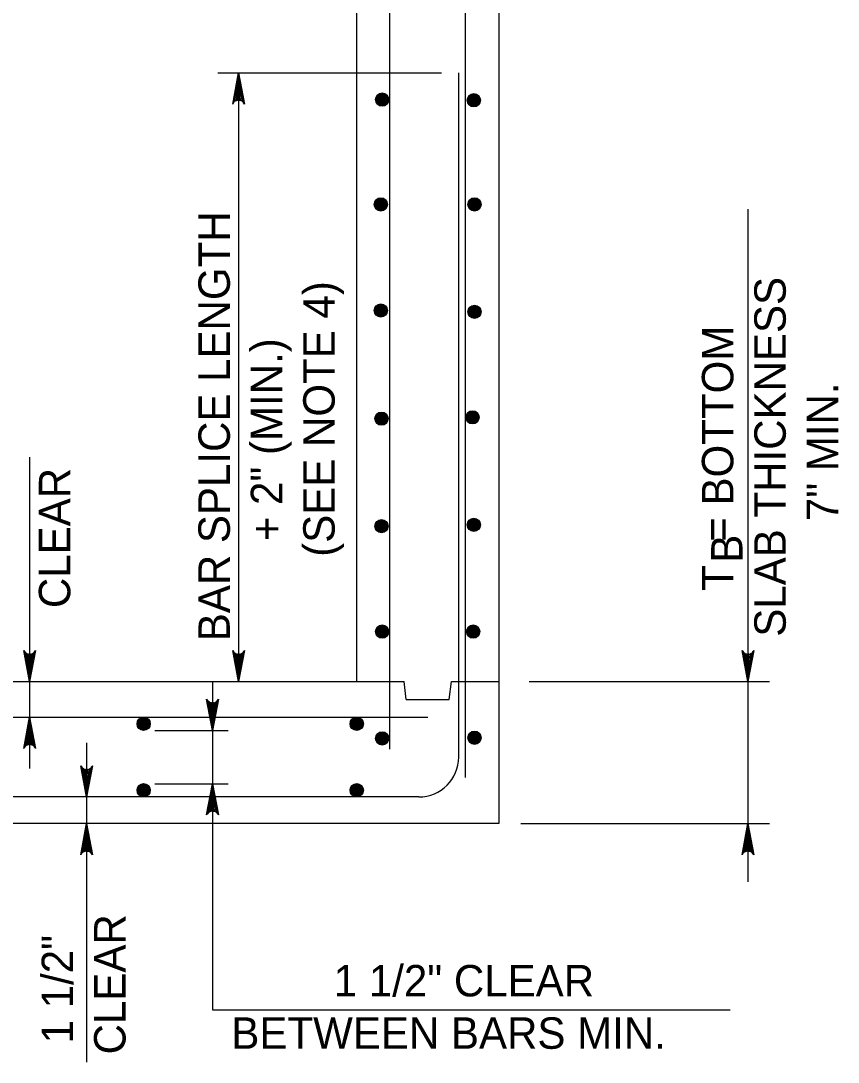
# Model space of a CAD drawing. Extents: x -6420 to 49575, y -4552 to 11624.
# Drawn here: x 9028.2 to 9284.1, y 2708.7 to 3034.7 of the extents above; entities that cross this region are included whole.
import ezdxf

# ---------------------------------------------------------------- set-up
doc = ezdxf.new("R2010")
doc.units = 0
doc.layers.add('1', color=7, linetype='Continuous')

msp = doc.modelspace()

# ---------------------------------------------------------------- linework, layer by layer
at = {"layer": '1'}
for p, q in [((9177.79, 3316.72), (9177.79, 2783.39)), ((9167.38, 2797.85), (9167.38, 3308.39)), ((9133.35, 2827.84), (9133.35, 3300.06)), ((9143.76, 2806.69), (9143.76, 3291.72)), ((9089.9, 3018.47), (9159.9, 3018.47)), ((9096.36, 3018.47), (9096.36, 2827.84)), ((9165.29, 2804.22), (9165.29, 3018.47)), ((9255.8, 2975.8), (9255.8, 2765.1)), ((9030.98, 2898.1), (9030.98, 2800.6)), ((8733.34, 2827.84), (9133.35, 2827.84)), ((9088.23, 2827.88), (9088.23, 2725.06)), ((9133.35, 2827.84), (9148.16, 2827.84)), ((9148.85, 2822.29), (9148.16, 2827.84)), ((9162.28, 2822.29), (9162.98, 2827.84)), ((9162.98, 2827.84), (9177.79, 2827.84)), ((9187.38, 2827.84), (9262.57, 2827.84)), ((9148.85, 2822.29), (9162.28, 2822.29)), ((8711.11, 2816.73), (9155.57, 2816.73)), ((9070.19, 2812.56), (9093.17, 2812.56)), ((9048.8, 2808.68), (9048.8, 2708.69)), ((9070.19, 2795.88), (9093.17, 2795.88)), ((9152.79, 2791.72), (9020.68, 2791.72)), ((9177.79, 2783.39), (8688.89, 2783.39)), ((9184.73, 2783.39), (9262.57, 2783.39)), ((9088.23, 2725.06), (9250.2, 2725.06))]:
    msp.add_line(p, q, dxfattribs=at)
for points in [[(9096.36, 3018.47), (9098.2, 3008.69), (9097.93, 3009.07), (9097.67, 3009.44), (9097.35, 3009.64), (9097.02, 3009.83), (9096.69, 3009.89), (9096.36, 3009.94), (9096.03, 3009.89), (9095.71, 3009.83), (9095.38, 3009.64), (9095.05, 3009.44), (9094.79, 3009.07), (9094.53, 3008.69), (9096.36, 3018.47), (9094.79, 3009.07), (9095.05, 3009.44), (9096.36, 3018.47), (9095.38, 3009.64), (9095.71, 3009.83), (9096.36, 3018.47), (9096.03, 3009.89), (9096.36, 3009.94), (9096.36, 3018.47), (9096.69, 3009.89), (9097.02, 3009.83), (9096.36, 3018.47), (9097.35, 3009.64), (9097.67, 3009.44), (9096.36, 3018.47), (9097.93, 3009.07)], [(9030.98, 2827.84), (9029.15, 2837.62), (9029.41, 2837.25), (9029.67, 2836.87), (9030, 2836.68), (9030.33, 2836.48), (9030.66, 2836.43), (9030.98, 2836.37), (9031.31, 2836.43), (9031.64, 2836.48), (9031.97, 2836.68), (9032.3, 2836.87), (9032.56, 2837.25), (9032.82, 2837.62), (9030.98, 2827.84), (9032.56, 2837.25), (9032.3, 2836.87), (9030.98, 2827.84), (9031.97, 2836.68), (9031.64, 2836.48), (9030.98, 2827.84), (9031.31, 2836.43), (9030.98, 2836.37), (9030.98, 2827.84), (9030.66, 2836.43), (9030.33, 2836.48), (9030.98, 2827.84), (9030, 2836.68), (9029.67, 2836.87), (9030.98, 2827.84), (9029.41, 2837.25)], [(9096.36, 2827.84), (9094.53, 2837.62), (9094.79, 2837.25), (9095.05, 2836.87), (9095.38, 2836.68), (9095.71, 2836.48), (9096.03, 2836.43), (9096.36, 2836.37), (9096.69, 2836.43), (9097.02, 2836.48), (9097.35, 2836.68), (9097.67, 2836.87), (9097.93, 2837.25), (9098.2, 2837.62), (9096.36, 2827.84), (9097.93, 2837.25), (9097.67, 2836.87), (9096.36, 2827.84), (9097.35, 2836.68), (9097.02, 2836.48), (9096.36, 2827.84), (9096.69, 2836.43), (9096.36, 2836.37), (9096.36, 2827.84), (9096.03, 2836.43), (9095.71, 2836.48), (9096.36, 2827.84), (9095.38, 2836.68), (9095.05, 2836.87), (9096.36, 2827.84), (9094.79, 2837.25)], [(9255.8, 2827.84), (9253.97, 2837.62), (9254.23, 2837.25), (9254.49, 2836.87), (9254.82, 2836.68), (9255.15, 2836.48), (9255.48, 2836.43), (9255.8, 2836.37), (9256.13, 2836.43), (9256.46, 2836.48), (9256.79, 2836.68), (9257.12, 2836.87), (9257.38, 2837.25), (9257.64, 2837.62), (9255.8, 2827.84), (9257.38, 2837.25), (9257.12, 2836.87), (9255.8, 2827.84), (9256.79, 2836.68), (9256.46, 2836.48), (9255.8, 2827.84), (9256.13, 2836.43), (9255.8, 2836.37), (9255.8, 2827.84), (9255.48, 2836.43), (9255.15, 2836.48), (9255.8, 2827.84), (9254.82, 2836.68), (9254.49, 2836.87), (9255.8, 2827.84), (9254.23, 2837.25)], [(9088.23, 2812.56), (9086.39, 2822.34), (9086.65, 2821.97), (9086.92, 2821.59), (9087.24, 2821.4), (9087.57, 2821.2), (9087.9, 2821.15), (9088.23, 2821.09), (9088.56, 2821.15), (9088.88, 2821.2), (9089.21, 2821.4), (9089.54, 2821.59), (9089.8, 2821.97), (9090.06, 2822.34), (9088.23, 2812.56), (9089.8, 2821.97), (9089.54, 2821.59), (9088.23, 2812.56), (9089.21, 2821.4), (9088.88, 2821.2), (9088.23, 2812.56), (9088.56, 2821.15), (9088.23, 2821.09), (9088.23, 2812.56), (9087.9, 2821.15), (9087.57, 2821.2), (9088.23, 2812.56), (9087.24, 2821.4), (9086.92, 2821.59), (9088.23, 2812.56), (9086.65, 2821.97)], [(9030.98, 2816.73), (9032.82, 2806.94), (9032.56, 2807.32), (9032.3, 2807.69), (9031.97, 2807.89), (9031.64, 2808.08), (9031.31, 2808.14), (9030.98, 2808.2), (9030.66, 2808.14), (9030.33, 2808.08), (9030, 2807.89), (9029.67, 2807.69), (9029.41, 2807.32), (9029.15, 2806.94), (9030.98, 2816.73), (9029.41, 2807.32), (9029.67, 2807.69), (9030.98, 2816.73), (9030, 2807.89), (9030.33, 2808.08), (9030.98, 2816.73), (9030.66, 2808.14), (9030.98, 2808.2), (9030.98, 2816.73), (9031.31, 2808.14), (9031.64, 2808.08), (9030.98, 2816.73), (9031.97, 2807.89), (9032.3, 2807.69), (9030.98, 2816.73), (9032.56, 2807.32)], [(9048.8, 2791.72), (9046.96, 2801.51), (9047.23, 2801.13), (9047.49, 2800.76), (9047.81, 2800.56), (9048.14, 2800.37), (9048.47, 2800.31), (9048.8, 2800.25), (9049.13, 2800.31), (9049.46, 2800.37), (9049.78, 2800.56), (9050.11, 2800.76), (9050.37, 2801.13), (9050.63, 2801.51), (9048.8, 2791.72), (9050.37, 2801.13), (9050.11, 2800.76), (9048.8, 2791.72), (9049.78, 2800.56), (9049.46, 2800.37), (9048.8, 2791.72), (9049.13, 2800.31), (9048.8, 2800.25), (9048.8, 2791.72), (9048.47, 2800.31), (9048.14, 2800.37), (9048.8, 2791.72), (9047.81, 2800.56), (9047.49, 2800.76), (9048.8, 2791.72), (9047.23, 2801.13)], [(9088.23, 2795.88), (9090.06, 2786.1), (9089.8, 2786.48), (9089.54, 2786.85), (9089.21, 2787.05), (9088.88, 2787.24), (9088.56, 2787.3), (9088.23, 2787.35), (9087.9, 2787.3), (9087.57, 2787.24), (9087.24, 2787.05), (9086.92, 2786.85), (9086.65, 2786.48), (9086.39, 2786.1), (9088.23, 2795.88), (9086.65, 2786.48), (9086.92, 2786.85), (9088.23, 2795.88), (9087.24, 2787.05), (9087.57, 2787.24), (9088.23, 2795.88), (9087.9, 2787.3), (9088.23, 2787.35), (9088.23, 2795.88), (9088.56, 2787.3), (9088.88, 2787.24), (9088.23, 2795.88), (9089.21, 2787.05), (9089.54, 2786.85), (9088.23, 2795.88), (9089.8, 2786.48)], [(9048.8, 2783.39), (9050.63, 2773.61), (9050.37, 2773.98), (9050.11, 2774.36), (9049.78, 2774.55), (9049.46, 2774.75), (9049.13, 2774.8), (9048.8, 2774.86), (9048.47, 2774.8), (9048.14, 2774.75), (9047.81, 2774.55), (9047.49, 2774.36), (9047.23, 2773.98), (9046.96, 2773.61), (9048.8, 2783.39), (9047.23, 2773.98), (9047.49, 2774.36), (9048.8, 2783.39), (9047.81, 2774.55), (9048.14, 2774.75), (9048.8, 2783.39), (9048.47, 2774.8), (9048.8, 2774.86), (9048.8, 2783.39), (9049.13, 2774.8), (9049.46, 2774.75), (9048.8, 2783.39), (9049.78, 2774.55), (9050.11, 2774.36), (9048.8, 2783.39), (9050.37, 2773.98)], [(9255.8, 2783.39), (9257.64, 2773.61), (9257.38, 2773.98), (9257.12, 2774.36), (9256.79, 2774.55), (9256.46, 2774.75), (9256.13, 2774.8), (9255.8, 2774.86), (9255.48, 2774.8), (9255.15, 2774.75), (9254.82, 2774.55), (9254.49, 2774.36), (9254.23, 2773.98), (9253.97, 2773.61), (9255.8, 2783.39), (9254.23, 2773.98), (9254.49, 2774.36), (9255.8, 2783.39), (9254.82, 2774.55), (9255.15, 2774.75), (9255.8, 2783.39), (9255.48, 2774.8), (9255.8, 2774.86), (9255.8, 2783.39), (9256.13, 2774.8), (9256.46, 2774.75), (9255.8, 2783.39), (9256.79, 2774.55), (9257.12, 2774.36), (9255.8, 2783.39), (9257.38, 2773.98)]]:
    msp.add_lwpolyline(points, dxfattribs=at)
for centre, radius in [((9141.33, 3010.07), 2.08), ((9141.33, 3010.07), 1.94), ((9141.33, 3010.07), 1.79), ((9141.33, 3010.07), 1.64), ((9141.33, 3010.07), 1.49), ((9141.33, 3010.07), 1.34), ((9141.33, 3010.07), 1.2), ((9141.33, 3010.07), 1.05), ((9141.33, 3010.07), 0.9), ((9141.33, 3010.07), 0.752), ((9141.33, 3010.07), 0.604), ((9141.33, 3010.07), 0.456), ((9141.33, 3010.07), 0.308), ((9141.33, 3010.07), 0.16), ((9170.01, 3009.86), 2.08), ((9170.01, 3009.86), 1.94), ((9170.01, 3009.86), 1.79), ((9170.01, 3009.86), 1.64), ((9170.01, 3009.86), 1.49), ((9170.01, 3009.86), 1.34), ((9170.01, 3009.86), 1.2), ((9170.01, 3009.86), 1.05), ((9170.01, 3009.86), 0.9), ((9170.01, 3009.86), 0.752), ((9170.01, 3009.86), 0.604), ((9170.01, 3009.86), 0.456), ((9170.01, 3009.86), 0.308), ((9170.01, 3009.86), 0.16), ((9140.91, 2977.26), 2.08), ((9140.91, 2977.26), 1.94), ((9140.91, 2977.26), 1.79), ((9140.91, 2977.26), 1.64), ((9140.91, 2977.26), 1.49), ((9140.91, 2977.26), 1.34), ((9140.91, 2977.26), 1.2), ((9140.91, 2977.26), 1.05), ((9140.91, 2977.26), 0.9), ((9140.91, 2977.26), 0.752), ((9140.91, 2977.26), 0.604), ((9140.91, 2977.26), 0.456), ((9140.91, 2977.26), 0.308), ((9140.91, 2977.26), 0.16), ((9170.22, 2977.26), 2.08), ((9170.22, 2977.26), 1.94), ((9170.22, 2977.26), 1.79), ((9170.22, 2977.26), 1.64), ((9170.22, 2977.26), 1.49), ((9170.22, 2977.26), 1.34), ((9170.22, 2977.26), 1.2), ((9170.22, 2977.26), 1.05), ((9170.22, 2977.26), 0.9), ((9170.22, 2977.26), 0.752), ((9170.22, 2977.26), 0.604), ((9170.22, 2977.26), 0.456), ((9170.22, 2977.26), 0.308), ((9170.22, 2977.26), 0.16), ((9140.91, 2944.03), 2.08), ((9140.91, 2944.03), 1.94), ((9140.91, 2944.03), 1.79), ((9140.91, 2944.03), 1.64), ((9140.91, 2944.03), 1.49), ((9140.91, 2944.03), 1.34), ((9140.91, 2944.03), 1.2), ((9140.91, 2944.03), 1.05), ((9140.91, 2944.03), 0.9), ((9140.91, 2944.03), 0.752), ((9140.91, 2944.03), 0.604), ((9140.91, 2944.03), 0.456), ((9140.91, 2944.03), 0.308), ((9140.91, 2944.03), 0.16), ((9170.22, 2943.61), 2.08), ((9170.22, 2943.61), 1.94), ((9170.22, 2943.61), 1.79), ((9170.22, 2943.61), 1.64), ((9170.22, 2943.61), 1.49), ((9170.22, 2943.61), 1.34), ((9170.22, 2943.61), 1.2), ((9170.22, 2943.61), 1.05), ((9170.22, 2943.61), 0.9), ((9170.22, 2943.61), 0.752), ((9170.22, 2943.61), 0.604), ((9170.22, 2943.61), 0.456), ((9170.22, 2943.61), 0.308), ((9170.22, 2943.61), 0.16), ((9141.12, 2910.17), 2.08), ((9141.12, 2910.17), 1.94), ((9141.12, 2910.17), 1.79), ((9141.12, 2910.17), 1.64), ((9141.12, 2910.17), 1.49), ((9169.59, 2910.59), 2.08), ((9169.59, 2910.59), 1.94), ((9169.59, 2910.59), 1.79), ((9169.59, 2910.59), 1.64), ((9169.59, 2910.59), 1.49), ((9169.59, 2910.59), 1.34), ((9169.59, 2910.59), 1.2), ((9169.59, 2910.59), 1.05), ((9141.12, 2910.17), 1.34), ((9141.12, 2910.17), 1.2), ((9141.12, 2910.17), 1.05), ((9141.12, 2910.17), 0.9), ((9141.12, 2910.17), 0.752), ((9141.12, 2910.17), 0.604), ((9141.12, 2910.17), 0.456), ((9141.12, 2910.17), 0.308), ((9141.12, 2910.17), 0.16), ((9169.59, 2910.59), 0.9), ((9169.59, 2910.59), 0.752), ((9169.59, 2910.59), 0.604), ((9169.59, 2910.59), 0.456), ((9169.59, 2910.59), 0.308), ((9169.59, 2910.59), 0.16), ((9170.01, 2876.94), 2.08), ((9141.12, 2876.52), 2.08), ((9141.12, 2876.52), 1.94), ((9141.12, 2876.52), 1.79), ((9141.12, 2876.52), 1.64), ((9141.12, 2876.52), 1.49), ((9141.12, 2876.52), 1.34), ((9141.12, 2876.52), 1.2), ((9141.12, 2876.52), 1.05), ((9141.12, 2876.52), 0.9), ((9141.12, 2876.52), 0.752), ((9141.12, 2876.52), 0.604), ((9141.12, 2876.52), 0.456), ((9141.12, 2876.52), 0.308), ((9141.12, 2876.52), 0.16), ((9170.01, 2876.94), 1.94), ((9170.01, 2876.94), 1.79), ((9170.01, 2876.94), 1.64), ((9170.01, 2876.94), 1.49), ((9170.01, 2876.94), 1.34), ((9170.01, 2876.94), 1.2), ((9170.01, 2876.94), 1.05), ((9170.01, 2876.94), 0.9), ((9170.01, 2876.94), 0.752), ((9170.01, 2876.94), 0.604), ((9170.01, 2876.94), 0.456), ((9170.01, 2876.94), 0.308), ((9170.01, 2876.94), 0.16), ((9141.33, 2843.5), 2.08), ((9141.33, 2843.5), 1.94), ((9141.33, 2843.5), 1.79), ((9141.33, 2843.5), 1.64), ((9141.33, 2843.5), 1.49), ((9141.33, 2843.5), 1.34), ((9141.33, 2843.5), 1.2), ((9141.33, 2843.5), 1.05), ((9141.33, 2843.5), 0.9), ((9141.33, 2843.5), 0.752), ((9141.33, 2843.5), 0.604), ((9141.33, 2843.5), 0.456), ((9141.33, 2843.5), 0.308), ((9141.33, 2843.5), 0.16), ((9169.8, 2843.5), 2.08), ((9169.8, 2843.5), 1.94), ((9169.8, 2843.5), 1.79), ((9169.8, 2843.5), 1.64), ((9169.8, 2843.5), 1.49), ((9169.8, 2843.5), 1.34), ((9169.8, 2843.5), 1.2), ((9169.8, 2843.5), 1.05), ((9169.8, 2843.5), 0.9), ((9169.8, 2843.5), 0.752), ((9169.8, 2843.5), 0.604), ((9169.8, 2843.5), 0.456), ((9169.8, 2843.5), 0.308), ((9169.8, 2843.5), 0.16), ((9066.67, 2814.64), 2.08), ((9066.67, 2814.64), 1.94), ((9066.67, 2814.64), 1.79), ((9066.67, 2814.64), 1.64), ((9066.67, 2814.64), 1.49), ((9066.67, 2814.64), 1.34), ((9066.67, 2814.64), 1.2), ((9066.67, 2814.64), 1.05), ((9066.67, 2814.64), 0.9), ((9066.67, 2814.64), 0.752), ((9066.67, 2814.64), 0.604), ((9066.67, 2814.64), 0.456), ((9066.67, 2814.64), 0.308), ((9066.67, 2814.64), 0.16), ((9133.35, 2814.64), 2.08), ((9133.35, 2814.64), 1.94), ((9133.35, 2814.64), 1.79), ((9133.35, 2814.64), 1.64), ((9133.35, 2814.64), 1.49), ((9133.35, 2814.64), 1.34), ((9133.35, 2814.64), 1.2), ((9133.35, 2814.64), 1.05), ((9133.35, 2814.64), 0.9), ((9133.35, 2814.64), 0.752), ((9133.35, 2814.64), 0.604), ((9133.35, 2814.64), 0.456), ((9133.35, 2814.64), 0.308), ((9133.35, 2814.64), 0.16), ((9141.33, 2810.06), 2.08), ((9141.33, 2810.06), 1.94), ((9141.33, 2810.06), 1.79), ((9141.33, 2810.06), 1.64), ((9141.33, 2810.06), 1.49), ((9141.33, 2810.06), 1.34), ((9141.33, 2810.06), 1.2), ((9141.33, 2810.06), 1.05), ((9141.33, 2810.06), 0.9), ((9141.33, 2810.06), 0.752), ((9141.33, 2810.06), 0.604), ((9141.33, 2810.06), 0.456), ((9170.22, 2810.27), 2.08), ((9170.22, 2810.27), 1.94), ((9170.22, 2810.27), 1.79), ((9170.22, 2810.27), 1.64), ((9170.22, 2810.27), 1.49), ((9170.22, 2810.27), 1.34), ((9170.22, 2810.27), 1.2), ((9170.22, 2810.27), 1.05), ((9170.22, 2810.27), 0.9), ((9170.22, 2810.27), 0.752), ((9170.22, 2810.27), 0.604), ((9170.22, 2810.27), 0.456), ((9170.22, 2810.27), 0.308), ((9141.33, 2810.06), 0.308), ((9141.33, 2810.06), 0.16), ((9170.22, 2810.27), 0.16), ((9066.67, 2793.81), 2.08), ((9066.67, 2793.81), 1.94), ((9066.67, 2793.81), 1.79), ((9066.67, 2793.81), 1.64), ((9066.67, 2793.81), 1.49), ((9066.67, 2793.81), 1.34), ((9066.67, 2793.81), 1.2), ((9066.67, 2793.81), 1.05), ((9066.67, 2793.81), 0.9), ((9066.67, 2793.81), 0.752), ((9066.67, 2793.81), 0.604), ((9066.67, 2793.81), 0.456), ((9133.35, 2793.81), 2.08), ((9133.35, 2793.81), 1.94), ((9133.35, 2793.81), 1.79), ((9133.35, 2793.81), 1.64), ((9133.35, 2793.81), 1.49), ((9133.35, 2793.81), 1.34), ((9133.35, 2793.81), 1.2), ((9133.35, 2793.81), 1.05), ((9133.35, 2793.81), 0.9), ((9133.35, 2793.81), 0.752), ((9133.35, 2793.81), 0.604), ((9133.35, 2793.81), 0.456), ((9066.67, 2793.81), 0.308), ((9066.67, 2793.81), 0.16), ((9133.35, 2793.81), 0.308), ((9133.35, 2793.81), 0.16)]:
    msp.add_circle(centre, radius, dxfattribs=at)
msp.add_arc((9152.79, 2804.22), 12.5, 270, 0, dxfattribs=at)

# ---------------------------------------------------------------- texts
for s, height, p in [('BAR SPLICE LENGTH', 9.8425, (9093.65, 2840.49)), ('(SEE NOTE 4)', 9.8425, (9126.46, 2866.92)), ('SLAB THICKNESS', 9.8425, (9267.65, 2841.9)), ('T  = BOTTOM', 9.8425, (9251.25, 2856.28)), ('+ 2" (MIN.)', 9.8425, (9110.05, 2871.8)), ('7" MIN.', 9.843, (9284.06, 2878.09)), ('CLEAR', 9.843, (9043.7, 2850.86)), ('B', 9.84, (9254.13, 2865.07)), ('CLEAR', 9.843, (9060.99, 2711.12)), ('1 1/2"', 9.843, (9044.58, 2714.56))]:
    msp.add_text(s, height=height, rotation=90, dxfattribs=at).set_placement(p)
for s, p in [('1 1/2" CLEAR', (9126.17, 2729.28)), ('BETWEEN BARS MIN.', (9094.12, 2712.88))]:
    msp.add_text(s, height=9.8425, dxfattribs=at).set_placement(p)

doc.saveas('drawing.dxf')
